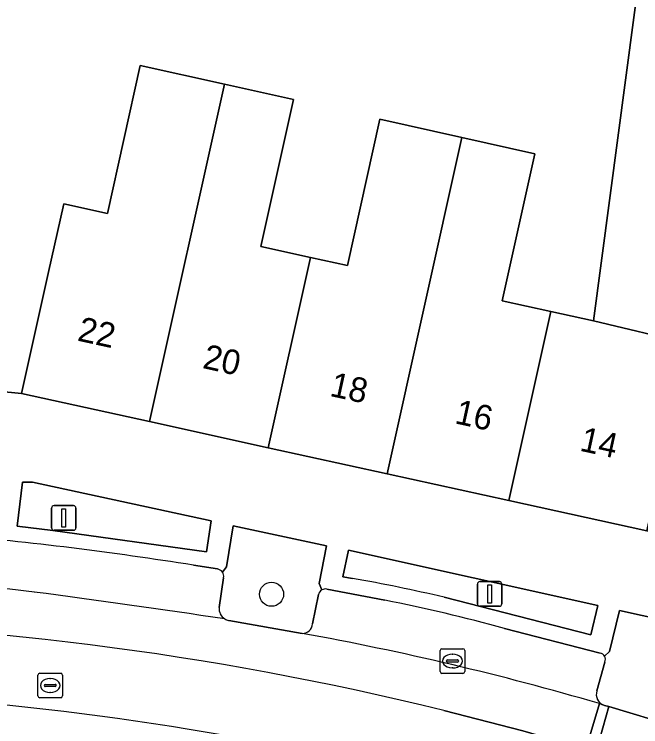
# Model space of a CAD drawing. Extents: x 159716 to 160783, y 383290 to 384031.
# Drawn here: x 160260.34 to 160285.8, y 383753.23 to 383782.17 of the extents above; entities that cross this region are included whole.
import ezdxf

# ---------------------------------------------------------------- set-up
doc = ezdxf.new("R2010")
doc.units = 0
for name, color, linetype in [('IMGEO_Boom', 7, 'Continuous'), ('IMGEO_Erf', 7, 'Continuous'), ('IMGEO_Groenvoorziening', 7, 'Continuous'), ('IMGEO_Kolk', 7, 'Continuous'), ('IMGEO_Lichtmast', 7, 'Continuous'), ('IMGEO_Pand', 7, 'Continuous'), ('IMGEO_Pand_nummerreeks', 7, 'Continuous'), ('IMGEO_Parkeervlak_open', 7, 'Continuous'), ('IMGEO_Rijbaan_lokaal_gesloten', 7, 'Continuous'), ('IMGEO_Rijbaan_lokaal_open', 7, 'Continuous'), ('IMGEO_Rioolput', 7, 'Continuous'), ('IMGEO_Voetpad_open', 7, 'Continuous')]:
    doc.layers.add(name, color=color, linetype=linetype)

msp = doc.modelspace()

# ---------------------------------------------------------------- linework, layer by layer
at = {"layer": 'IMGEO_Boom'}
msp.add_circle((160270.793, 383758.612), 0.489, dxfattribs=at)
at = {"layer": 'IMGEO_Erf'}
msp.add_lwpolyline([(160259.653, 383766.862), (160260.635, 383766.761), (160261.721, 383771.645), (160262.349, 383774.47), (160264.123, 383774.075), (160265.459, 383780.091), (160268.88, 383779.33), (160271.679, 383778.708), (160270.353, 383772.741), (160272.377, 383772.291), (160273.877, 383771.959), (160275.198, 383777.904), (160278.521, 383777.165), (160281.492, 383776.505), (160280.166, 383770.535), (160282.136, 383770.098), (160283.872, 383769.712), (160286.499, 383789.481)], dxfattribs=at)
at = {"layer": 'IMGEO_Groenvoorziening'}
msp.add_lwpolyline([(160268.143, 383760.329), (160268.345, 383761.592), (160261.083, 383763.161), (160260.668, 383763.169), (160260.456, 383761.376), (160261.9, 383761.2)], close=True, dxfattribs=at)
for points in [[(160272.835, 383758.785), (160272.727, 383759.044), (160273.021, 383760.584), (160269.237, 383761.394), (160268.964, 383759.729), (160268.8, 383759.507)], [(160277.804, 383758.493), (160283.76, 383756.962), (160284.05, 383758.15), (160273.919, 383760.396), (160273.692, 383759.323)], [(160268.839, 383759.282), (160268.666, 383758.077)], [(160273.692, 383759.323), (160274.079, 383759.254)], [(160272.459, 383757.404), (160272.701, 383758.598)], [(160289.534, 383756.941), (160284.937, 383757.955), (160284.521, 383756.283), (160284.323, 383756.096)], [(160269.05, 383757.551), (160272.035, 383757.023)], [(160284.335, 383755.856), (160284.015, 383754.688)], [(160284.23, 383754.137), (160284.323, 383754.1), (160284.499, 383754.047), (160287.191, 383753.24)]]:
    msp.add_lwpolyline(points, dxfattribs=at)
for centre, radius, start, end in [((160268.549, 383759.348), 0.298, 347.2794, 32.3877), ((160262.712, 383694.117), 66.121, 76.80616, 80.10109), ((160272.976, 383758.543), 0.28, 120.1343, 168.6166), ((160269.144, 383758.022), 0.481, 173.4355, 238.3033), ((160269.147, 383758.035), 0.494, 238.7446, 258.6501), ((160272.05, 383757.432), 0.41, 267.8376, 356.0471), ((160284.095, 383755.964), 0.263, 335.7103, 30.0145), ((160284.445, 383754.536), 0.456, 160.5671, 206.8054), ((160284.437, 383754.534), 0.447, 206.9358, 242.4704)]:
    msp.add_arc(centre, radius, start, end, dxfattribs=at)
at = {"layer": 'IMGEO_Kolk'}
for p, q in [((160277.643, 383755.474), (160277.643, 383756.326)), ((160277.718, 383756.4), (160278.57, 383756.4)), ((160278.644, 383756.326), (160278.644, 383755.474)), ((160277.902, 383755.894), (160277.902, 383755.906)), ((160277.945, 383755.943), (160278.343, 383755.943)), ((160278.131, 383756.18), (160278.156, 383756.18)), ((160278.386, 383755.906), (160278.386, 383755.894)), ((160278.34, 383755.857), (160277.942, 383755.857)), ((160278.154, 383755.62), (160278.129, 383755.62)), ((160278.57, 383755.4), (160277.718, 383755.4))]:
    msp.add_line(p, q, dxfattribs=at)
for points in [[(160277.643, 383755.474), (160277.643, 383756.326)], [(160277.718, 383756.4), (160278.57, 383756.4)], [(160278.644, 383756.326), (160278.644, 383755.474)], [(160278.57, 383755.4), (160277.718, 383755.4)]]:
    msp.add_lwpolyline(points, dxfattribs=at)
for centre, radius, start, end in [((160277.72, 383756.324), 0.0765, 91.552, 178.448), ((160277.72, 383756.324), 0.0765, 91.552, 178.448), ((160278.568, 383756.324), 0.0765, 1.552, 88.448), ((160278.568, 383756.324), 0.0765, 1.552, 88.448), ((160277.942, 383755.903), 0.0403, 85.8775, 175.7526), ((160278.347, 383755.905), 0.0386, 1.7309, 96.639), ((160277.939, 383755.893), 0.0366, 178.938, 274.7102), ((160278.343, 383755.9), 0.043, 264.8664, 352.4533), ((160277.72, 383755.476), 0.0765, 181.552, 268.448), ((160277.72, 383755.476), 0.0765, 181.552, 268.448), ((160278.568, 383755.476), 0.0765, 271.552, 358.448), ((160278.568, 383755.476), 0.0765, 271.552, 358.448)]:
    msp.add_arc(centre, radius, start, end, dxfattribs=at)
for centre, major_axis, ratio, start_param, end_param in [((160278.13, 383755.9), (-0.387, 0.002), 0.722429, 4.712389, 7.853982), ((160278.155, 383755.9), (-0.39, 0.002), 0.717154, 1.570796, 4.712389)]:
    msp.add_ellipse(centre, major_axis=major_axis, ratio=ratio, start_param=start_param, end_param=end_param, dxfattribs=at)
at = {"layer": 'IMGEO_Lichtmast'}
for p, q in [((160261.853, 383761.31), (160261.853, 383762.11)), ((160261.853, 383762.11), (160261.853, 383761.31)), ((160261.953, 383762.21), (160262.743, 383762.21)), ((160262.743, 383762.21), (160261.953, 383762.21)), ((160262.843, 383762.11), (160262.843, 383761.31)), ((160262.843, 383761.31), (160262.843, 383762.11)), ((160262.743, 383761.21), (160261.953, 383761.21)), ((160261.953, 383761.21), (160262.743, 383761.21)), ((160279.26, 383759.123), (160280.05, 383759.123)), ((160280.05, 383759.123), (160279.26, 383759.123)), ((160279.16, 383758.223), (160279.16, 383759.023)), ((160279.16, 383759.023), (160279.16, 383758.223)), ((160280.15, 383759.023), (160280.15, 383758.223)), ((160280.15, 383758.223), (160280.15, 383759.023)), ((160280.05, 383758.123), (160279.26, 383758.123)), ((160279.26, 383758.123), (160280.05, 383758.123))]:
    msp.add_line(p, q, dxfattribs=at)
for points in [[(160262.273, 383762.085), (160262.423, 383762.085), (160262.423, 383761.335), (160262.273, 383761.335), (160262.273, 383762.085)], [(160279.58, 383758.998), (160279.73, 383758.998), (160279.73, 383758.248), (160279.58, 383758.248), (160279.58, 383758.998)]]:
    msp.add_lwpolyline(points, dxfattribs=at)
for centre, start, end in [((160261.953, 383762.11), 90, 180), ((160261.953, 383762.11), 90, 180), ((160262.743, 383762.11), 0, 90), ((160262.743, 383762.11), 360, 90), ((160261.953, 383761.31), 180, 270), ((160261.953, 383761.31), 180, 270), ((160262.743, 383761.31), 270, 0), ((160262.743, 383761.31), 270, 0), ((160279.26, 383759.023), 90, 180), ((160279.26, 383759.023), 90, 180), ((160280.05, 383759.023), 0, 90), ((160280.05, 383759.023), 360, 90), ((160279.26, 383758.223), 180, 270), ((160279.26, 383758.223), 180, 270), ((160280.05, 383758.223), 270, 0), ((160280.05, 383758.223), 270, 0)]:
    msp.add_arc(centre, 0.1, start, end, dxfattribs=at)
at = {"layer": 'IMGEO_Pand'}
for points in [[(160293.93, 383784.449), (160293.744, 383784.473), (160294.57, 383790.453), (160294.197, 383790.507), (160291.511, 383790.896), (160288.084, 383790.865), (160287.882, 383789.302), (160286.499, 383789.481), (160283.872, 383769.712), (160287.74, 383768.801), (160286.048, 383761.189), (160289.101, 383760.52), (160290.517, 383761.429), (160291.908, 383767.766)], [(160268.88, 383779.33), (160265.459, 383780.091), (160264.123, 383774.075), (160262.349, 383774.47), (160261.721, 383771.645), (160260.635, 383766.761), (160265.834, 383765.621)], [(160272.377, 383772.291), (160270.353, 383772.741), (160271.679, 383778.708), (160268.88, 383779.33), (160265.834, 383765.621), (160270.66, 383764.564)], [(160278.521, 383777.165), (160275.198, 383777.904), (160273.877, 383771.959), (160272.377, 383772.291), (160270.66, 383764.564), (160275.485, 383763.505)], [(160282.136, 383770.098), (160280.166, 383770.535), (160281.492, 383776.505), (160278.521, 383777.165), (160275.485, 383763.505), (160280.429, 383762.421)], [(160287.74, 383768.801), (160283.872, 383769.712), (160282.136, 383770.098), (160280.429, 383762.421), (160286.048, 383761.189)]]:
    msp.add_lwpolyline(points, close=True, dxfattribs=at)
at = {"layer": 'IMGEO_Parkeervlak_open'}
for points in [[(160268.592, 383759.638), (160267.616, 383759.792)], [(160268.666, 383758.077), (160268.839, 383759.282)], [(160275.4, 383758.369), (160273.042, 383758.819)], [(160272.701, 383758.598), (160272.459, 383757.404)], [(160284.147, 383756.224), (160280.262, 383757.224)], [(160284.015, 383754.688), (160284.335, 383755.856)], [(160284.117, 383754.17), (160284.23, 383754.137)]]:
    msp.add_lwpolyline(points, dxfattribs=at)
for centre, radius, start, end in [((160244.677, 383615.538), 146.067, 80.96466, 84.89042), ((160268.551, 383759.343), 0.298, 33.4628, 82.1311), ((160268.549, 383759.348), 0.298, 347.2794, 32.3877), ((160250.279, 383665.364), 93.97, 83.3548, 89.85226), ((160272.981, 383758.545), 0.281, 77.4171, 121.2381), ((160195.989, 383268.09), 494.921, 81.52955, 82.43422), ((160272.976, 383758.543), 0.28, 120.1343, 168.6166), ((160261.906, 383690.176), 69.515, 74.68937, 78.80726), ((160269.144, 383758.022), 0.481, 173.4355, 238.3033), ((160272.05, 383757.432), 0.41, 267.8376, 356.0471), ((160251.044, 383641.122), 117.786, 73.69296, 79.73456), ((160284.094, 383755.967), 0.263, 29.4977, 78.4476), ((160284.095, 383755.964), 0.263, 335.7103, 30.0145), ((160284.445, 383754.536), 0.456, 160.5671, 206.8054), ((160284.437, 383754.534), 0.447, 206.9358, 242.4704)]:
    msp.add_arc(centre, radius, start, end, dxfattribs=at)
at = {"layer": 'IMGEO_Rijbaan_lokaal_gesloten'}
for points in [[(160272.035, 383757.023), (160269.05, 383757.551)], [(160277.795, 383753.888), (160281.005, 383753.059), (160283.568, 383752.315), (160284.117, 383754.17)]]:
    msp.add_lwpolyline(points, dxfattribs=at)
for centre, radius, start, end in [((160250.279, 383665.364), 93.97, 83.3548, 89.85226), ((160195.989, 383268.09), 494.921, 81.52955, 82.43422), ((160247.833, 383632.565), 124.968, 76.12785, 89.54618), ((160269.147, 383758.035), 0.494, 238.7446, 258.6501), ((160251.044, 383641.122), 117.786, 73.69296, 79.73456), ((160247.9, 383634.013), 120.699, 77.88087, 89.06708)]:
    msp.add_arc(centre, radius, start, end, dxfattribs=at)
at = {"layer": 'IMGEO_Rijbaan_lokaal_open'}
for points in [[(160273.24, 383752.022), (160276.175, 383751.372), (160280.004, 383750.364), (160282.804, 383749.568), (160282.285, 383747.67), (160282.47, 383747.614), (160282.669, 383747.55), (160284.499, 383754.047), (160284.323, 383754.1), (160284.23, 383754.137), (160284.117, 383754.17), (160283.568, 383752.315), (160281.005, 383753.059), (160277.795, 383753.888)], [(160287.191, 383753.24), (160284.499, 383754.047), (160282.669, 383747.55), (160283.724, 383747.199), (160284.571, 383746.92), (160285.206, 383748.797)]]:
    msp.add_lwpolyline(points, dxfattribs=at)
for centre, radius, start, end in [((160247.833, 383632.565), 124.968, 76.12785, 89.54618), ((160247.9, 383634.013), 120.699, 77.88087, 89.06708)]:
    msp.add_arc(centre, radius, start, end, dxfattribs=at)
at = {"layer": 'IMGEO_Rioolput'}
for p, q in [((160261.298, 383754.48), (160261.298, 383755.332)), ((160261.373, 383755.406), (160262.225, 383755.406)), ((160262.299, 383755.332), (160262.299, 383754.48)), ((160261.786, 383755.186), (160261.811, 383755.186)), ((160261.557, 383754.9), (160261.557, 383754.912)), ((160261.995, 383754.863), (160261.597, 383754.863)), ((160261.6, 383754.949), (160261.998, 383754.949)), ((160262.041, 383754.912), (160262.041, 383754.9)), ((160261.809, 383754.626), (160261.784, 383754.626)), ((160262.225, 383754.406), (160261.373, 383754.406))]:
    msp.add_line(p, q, dxfattribs=at)
for points in [[(160261.298, 383754.48), (160261.298, 383755.332)], [(160261.373, 383755.406), (160262.225, 383755.406)], [(160262.299, 383755.332), (160262.299, 383754.48)], [(160262.225, 383754.406), (160261.373, 383754.406)]]:
    msp.add_lwpolyline(points, dxfattribs=at)
for centre, radius, start, end in [((160261.375, 383755.33), 0.0765, 91.552, 178.448), ((160261.375, 383755.33), 0.0765, 91.552, 178.448), ((160262.223, 383755.33), 0.0765, 1.552, 88.448), ((160262.223, 383755.33), 0.0765, 1.552, 88.448), ((160261.597, 383754.909), 0.0403, 85.8775, 175.7526), ((160261.594, 383754.899), 0.0366, 178.938, 274.7102), ((160261.998, 383754.906), 0.043, 264.8664, 352.4533), ((160262.002, 383754.911), 0.0386, 1.7309, 96.639), ((160261.375, 383754.482), 0.0765, 181.552, 268.448), ((160261.375, 383754.482), 0.0765, 181.552, 268.448), ((160262.223, 383754.482), 0.0765, 271.552, 358.448), ((160262.223, 383754.482), 0.0765, 271.552, 358.448)]:
    msp.add_arc(centre, radius, start, end, dxfattribs=at)
for centre, major_axis, ratio, start_param, end_param in [((160261.785, 383754.906), (-0.387, 0.002), 0.722429, 4.712389, 7.853982), ((160261.81, 383754.906), (-0.39, 0.002), 0.717154, 1.570796, 4.712389)]:
    msp.add_ellipse(centre, major_axis=major_axis, ratio=ratio, start_param=start_param, end_param=end_param, dxfattribs=at)
at = {"layer": 'IMGEO_Voetpad_open'}
for points in [[(160265.834, 383765.621), (160260.635, 383766.761), (160259.653, 383766.862), (160254.647, 383766.855), (160249.583, 383766.847), (160244.518, 383766.84), (160239.455, 383766.832), (160234.39, 383766.824), (160229.326, 383766.817), (160223.905, 383766.809)], [(160293.908, 383757.37), (160294.148, 383758.389), (160294.54, 383760.128), (160290.517, 383761.429), (160289.101, 383760.52), (160286.048, 383761.189), (160280.429, 383762.421), (160275.485, 383763.505), (160270.66, 383764.564), (160265.834, 383765.621)], [(160268.8, 383759.507), (160268.964, 383759.729), (160269.237, 383761.394), (160273.021, 383760.584), (160272.727, 383759.044), (160272.835, 383758.785)], [(160274.079, 383759.254), (160273.692, 383759.323), (160273.919, 383760.396)], [(160273.919, 383760.396), (160284.05, 383758.15), (160283.76, 383756.962), (160277.804, 383758.493)], [(160267.616, 383759.792), (160268.592, 383759.638)], [(160273.042, 383758.819), (160275.4, 383758.369)], [(160284.323, 383756.096), (160284.521, 383756.283), (160284.937, 383757.955), (160289.534, 383756.941), (160288.71, 383753.097)], [(160280.262, 383757.224), (160284.147, 383756.224)]]:
    msp.add_lwpolyline(points, dxfattribs=at)
msp.add_lwpolyline([(160260.668, 383763.169), (160261.083, 383763.161), (160268.345, 383761.592), (160268.143, 383760.329), (160261.9, 383761.2), (160260.456, 383761.376)], close=True, dxfattribs=at)
for centre, radius, start, end in [((160244.677, 383615.538), 146.067, 80.96466, 84.89042), ((160268.551, 383759.343), 0.298, 33.4628, 82.1311), ((160262.712, 383694.117), 66.121, 76.80616, 80.10109), ((160272.981, 383758.545), 0.281, 77.4171, 121.2381), ((160261.906, 383690.176), 69.515, 74.68937, 78.80726), ((160284.094, 383755.967), 0.263, 29.4977, 78.4476)]:
    msp.add_arc(centre, radius, start, end, dxfattribs=at)

# ---------------------------------------------------------------- texts
at = {"layer": 'IMGEO_Pand_nummerreeks'}
for s, p in [('22', (160262.866, 383768.919)), ('20', (160267.952, 383767.804)), ('18', (160273.121, 383766.672)), ('16', (160278.198, 383765.561)), ('14', (160283.278, 383764.448))]:
    msp.add_text(s, height=1, rotation=347.647, dxfattribs=at).set_placement(p)

doc.saveas('drawing.dxf')
